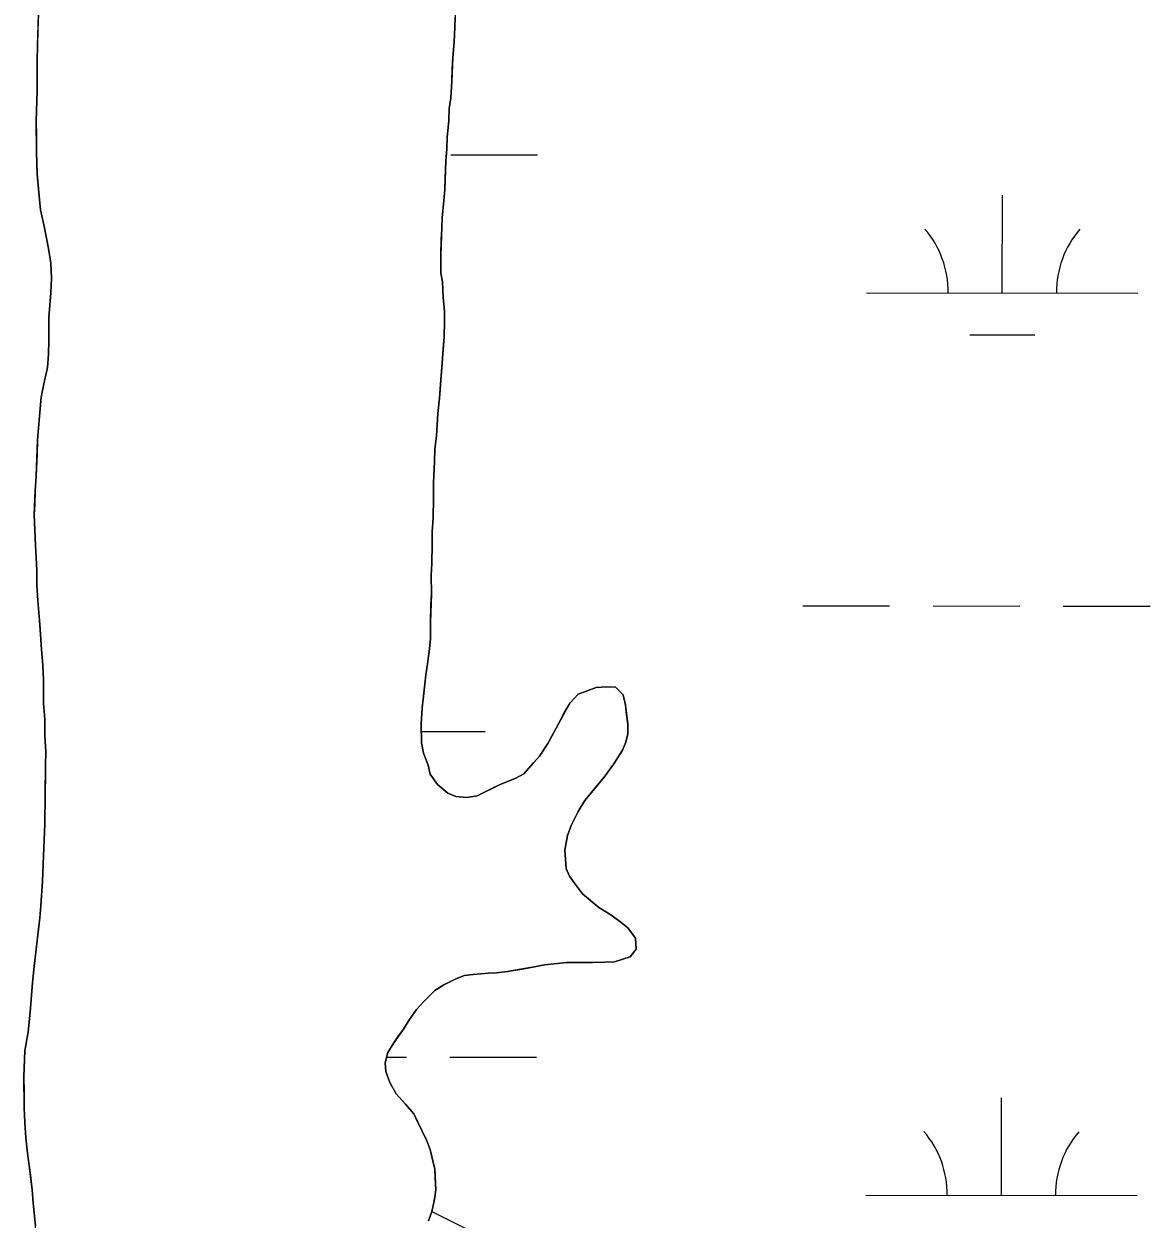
# Model space of a CAD drawing. Extents: x 3148686 to 3186545, y 916144 to 941516.
# Drawn here: x 3165277.6 to 3165692.6, y 928723.9 to 929164.5 of the extents above; entities that cross this region are included whole.
import ezdxf

# ---------------------------------------------------------------- set-up
doc = ezdxf.new("R2010")
doc.units = 0
for name, color, linetype in [('V-SITE-VEGE', 7, 'Continuous'), ('V-TOPO-SHOR', 7, 'Continuous'), ('V-WETL-SWMP', 7, 'Continuous')]:
    doc.layers.add(name, color=color, linetype=linetype)

msp = doc.modelspace()

# ---------------------------------------------------------------- linework, layer by layer
at = {"layer": 'V-SITE-VEGE'}
for points in [[(3165436.87, 929175.59), (3165436.17, 929157.96), (3165435.6, 929152.15), (3165435.25, 929143.34), (3165434.89, 929137.33), (3165434.31, 929133.32), (3165434.13, 929128.91), (3165433.57, 929122.7), (3165433.39, 929118.49), (3165433.02, 929113.88), (3165432.68, 929103.47), (3165431.74, 929093.05), (3165431.21, 929079.43)], [(3165281.88, 928721.47), (3165280.61, 928734.68), (3165278.29, 928753.9), (3165277.86, 928759.5), (3165277.63, 928764.91), (3165277.56, 928776.52), (3165277.91, 928785.94), (3165279.07, 928792.95), (3165279.83, 928800.17), (3165280.76, 928811.19), (3165283.43, 928835.04), (3165283.8, 928839.45), (3165284.35, 928848.46), (3165285.23, 928869.7), (3165285.51, 928891.13), (3165285.68, 928896.33), (3165285.24, 928902.14), (3165285.21, 928908.15), (3165284.77, 928914.15), (3165284.72, 928922.57), (3165284.49, 928928.17), (3165282.32, 928957.6), (3165282.29, 928963.01), (3165281.37, 928983.63), (3165281.72, 928992.44), (3165282.09, 928997.85), (3165282.61, 929011.07), (3165283.17, 929018.49), (3165283.92, 929026.9), (3165284.89, 929031.91), (3165286.26, 929037.93), (3165286.63, 929042.74), (3165286.8, 929047.95), (3165286.75, 929056.36), (3165287.5, 929065.37), (3165287.67, 929070.79), (3165287.44, 929076.39), (3165286.61, 929081.79), (3165285.16, 929089.4), (3165283.72, 929096), (3165283.08, 929102.4), (3165282.44, 929109.2), (3165282.19, 929117.42), (3165282.13, 929128.63), (3165282.47, 929139.85), (3165282.4, 929151.06), (3165282.9, 929168.09)], [(3165431.21, 929079.43), (3165431.26, 929072.62), (3165431.87, 929069.42), (3165432.11, 929063.61), (3165432.54, 929058.8), (3165432.56, 929055), (3165432.39, 929049.19), (3165430.72, 929026.55), (3165430.15, 929020.94), (3165429.6, 929012.72), (3165429.03, 929007.72), (3165428.5, 928995.3), (3165428.53, 928989.89), (3165428.37, 928982.28), (3165428, 928977.47), (3165428.03, 928972.66), (3165427.7, 928961.24), (3165427.74, 928954.43), (3165427.4, 928944.02), (3165427.43, 928938.01), (3165427.05, 928934.2), (3165425.71, 928924.58), (3165424.38, 928912.36), (3165424.01, 928906.35), (3165424.05, 928899.54), (3165424.87, 928895.74), (3165426.5, 928891.34), (3165427.32, 928887.94), (3165429.94, 928884.15), (3165433.77, 928880.97), (3165436.78, 928879.78), (3165440.79, 928879.41), (3165444.59, 928880.03), (3165453.38, 928884.29), (3165458.57, 928886.32), (3165461.77, 928888.14), (3165467.53, 928894.58), (3165470.71, 928899.21), (3165476.86, 928910.86), (3165478.84, 928914.28), (3165481.82, 928917.5), (3165488.42, 928919.94), (3165492.42, 928920.16), (3165495.63, 928919.98), (3165498.45, 928917.19), (3165499.27, 928913.39), (3165500.11, 928906.39), (3165500.13, 928902.78), (3165499.35, 928899.77), (3165498.16, 928896.76), (3165494.99, 928891.74), (3165491.41, 928886.91), (3165484.25, 928878.26), (3165481.87, 928874.24), (3165479.3, 928869.02), (3165477.92, 928865.4), (3165476.95, 928859.99), (3165477.39, 928853.19), (3165478.61, 928850.39), (3165480.42, 928847.8), (3165483.45, 928843.81), (3165489.49, 928838.84), (3165493.91, 928836.06), (3165497.73, 928833.28), (3165500.15, 928831.29), (3165502.97, 928827.5), (3165503.2, 928823.5), (3165501.01, 928820.68), (3165495.21, 928818.84), (3165491.61, 928818.62), (3165477.59, 928818.54), (3165474.18, 928818.12), (3165469.39, 928817.69), (3165466.38, 928817.07), (3165455.78, 928815.21), (3165451.78, 928814.78), (3165443.17, 928814.13), (3165439.97, 928813.71), (3165436.77, 928812.49), (3165432.37, 928810.27), (3165428.98, 928808.24), (3165425, 928804.21), (3165422.21, 928801.19), (3165419.43, 928797.17), (3165417.45, 928793.96), (3165413.87, 928788.93), (3165411.69, 928785.31), (3165410.71, 928781.5), (3165410.93, 928778.3), (3165412.36, 928774.3), (3165414.78, 928770.11), (3165418.21, 928766.32), (3165421.24, 928762.74), (3165424.28, 928756.34), (3165426.1, 928752.75), (3165427.32, 928749.55), (3165428.96, 928742.35), (3165429.41, 928734.75), (3165427.85, 928726.73), (3165442.41, 928719.47)]]:
    msp.add_lwpolyline(points, dxfattribs=at)
at = {"layer": 'V-TOPO-SHOR'}
for points in [[(3165282.9, 929168.09), (3165282.73, 929162.28), (3165282.57, 929156.47), (3165282.4, 929151.06), (3165282.47, 929139.85), (3165282.13, 929128.63), (3165282.16, 929123.22), (3165282.19, 929117.42), (3165282.44, 929109.21), (3165283.08, 929102.4), (3165283.72, 929096), (3165285.16, 929089.4), (3165286.61, 929081.79), (3165287.44, 929076.39), (3165287.67, 929070.79), (3165287.5, 929065.37), (3165286.75, 929056.36), (3165286.8, 929047.95), (3165286.63, 929042.74), (3165286.26, 929037.93), (3165284.89, 929031.91), (3165283.92, 929026.9), (3165283.54, 929022.69), (3165283.17, 929018.49), (3165282.61, 929011.07), (3165282.44, 929006.06), (3165282.09, 928997.85), (3165281.72, 928992.44), (3165281.54, 928987.43), (3165281.37, 928983.63), (3165281.6, 928978.02), (3165281.83, 928972.22), (3165282.06, 928967.81), (3165282.29, 928963.01), (3165282.32, 928957.6), (3165282.75, 928951.99), (3165283.4, 928943.18), (3165284.06, 928933.98), (3165284.49, 928928.17), (3165284.72, 928922.57), (3165284.77, 928914.15), (3165285.21, 928908.15), (3165285.24, 928902.14), (3165285.68, 928896.33)], [(3165479.3, 928869.02), (3165481.87, 928874.24), (3165484.25, 928878.26), (3165488.23, 928883.09), (3165491.41, 928886.91), (3165494.99, 928891.74), (3165498.16, 928896.76), (3165499.35, 928899.78), (3165500.13, 928902.78), (3165500.11, 928906.39), (3165499.69, 928909.99), (3165499.27, 928913.39), (3165498.45, 928917.19), (3165495.63, 928919.98), (3165492.42, 928920.16), (3165488.42, 928919.94), (3165481.82, 928917.5), (3165478.84, 928914.28), (3165476.86, 928910.86), (3165474.48, 928906.24), (3165470.71, 928899.21), (3165467.53, 928894.58), (3165465.35, 928892.17), (3165461.77, 928888.14), (3165458.57, 928886.32), (3165453.38, 928884.29), (3165449.58, 928882.46), (3165444.59, 928880.03), (3165440.79, 928879.41), (3165436.78, 928879.78), (3165433.77, 928880.97), (3165429.94, 928884.15), (3165427.32, 928887.94), (3165426.5, 928891.34), (3165424.87, 928895.74), (3165424.05, 928899.54), (3165424.01, 928906.35), (3165424.38, 928912.36), (3165424.76, 928915.57), (3165425.33, 928921.18), (3165425.71, 928924.58), (3165426.28, 928928.59), (3165427.05, 928934.2), (3165427.43, 928938.01), (3165427.4, 928944.02), (3165427.56, 928950.23), (3165427.74, 928954.44), (3165427.7, 928961.24), (3165427.87, 928965.65), (3165428.03, 928972.66), (3165428, 928977.47), (3165428.37, 928982.28), (3165428.53, 928989.89), (3165428.5, 928995.3), (3165428.86, 929003.11), (3165429.03, 929007.72), (3165429.6, 929012.72), (3165430.15, 929020.94), (3165430.72, 929026.55), (3165431.09, 929031.76), (3165431.65, 929039.57), (3165432.02, 929044.78), (3165432.39, 929049.19), (3165432.56, 929055), (3165432.54, 929058.8), (3165432.11, 929063.61), (3165431.87, 929069.42), (3165431.26, 929072.62), (3165431.24, 929075.62), (3165431.22, 929079.43), (3165431.39, 929085.04), (3165431.56, 929089.04), (3165431.74, 929093.05), (3165432.3, 929099.46), (3165432.68, 929103.47), (3165432.86, 929107.67), (3165433.02, 929113.88), (3165433.39, 929118.49), (3165433.57, 929122.7), (3165434.13, 929128.91), (3165434.31, 929133.32), (3165434.89, 929137.33), (3165435.25, 929143.34), (3165435.43, 929147.94), (3165435.6, 929152.15), (3165436.17, 929157.96), (3165436.34, 929163.37), (3165436.52, 929166.98)], [(3165285.68, 928896.33), (3165285.51, 928891.13), (3165285.52, 928888.12), (3165285.37, 928880.51), (3165285.23, 928869.7), (3165284.88, 928860.88), (3165284.35, 928848.46), (3165283.8, 928839.45), (3165283.43, 928835.04), (3165282.48, 928826.62), (3165281.52, 928818.2), (3165280.76, 928811.19), (3165279.83, 928800.17), (3165279.07, 928792.95), (3165277.91, 928785.94), (3165277.56, 928776.52), (3165277.6, 928770.52), (3165277.63, 928764.91), (3165277.86, 928759.5), (3165278.29, 928753.9), (3165278.92, 928748.29), (3165279.97, 928740.09), (3165280.61, 928734.68), (3165281.03, 928729.88), (3165281.88, 928721.47)], [(3165426.67, 928723.31), (3165427.85, 928726.73), (3165428.83, 928731.14), (3165429.41, 928734.75), (3165429.18, 928739.15), (3165428.96, 928742.35), (3165428.14, 928745.75), (3165427.32, 928749.55), (3165426.1, 928752.75), (3165424.28, 928756.34), (3165422.86, 928759.34), (3165421.24, 928762.74), (3165418.21, 928766.32), (3165414.78, 928770.11), (3165412.36, 928774.3), (3165410.93, 928778.3), (3165410.71, 928781.5), (3165411.69, 928785.31), (3165413.87, 928788.93), (3165415.66, 928791.54), (3165417.45, 928793.96), (3165419.43, 928797.17), (3165422.21, 928801.19), (3165425, 928804.21), (3165428.98, 928808.24), (3165432.37, 928810.27), (3165436.77, 928812.49), (3165439.97, 928813.71), (3165443.17, 928814.13), (3165448.77, 928814.57), (3165451.78, 928814.78), (3165455.78, 928815.21), (3165461.78, 928816.24), (3165466.38, 928817.07), (3165469.38, 928817.69), (3165474.19, 928818.12), (3165477.59, 928818.54), (3165483.4, 928818.57), (3165487.2, 928818.59), (3165491.61, 928818.62), (3165495.21, 928818.84), (3165501.01, 928820.68), (3165503.2, 928823.49), (3165502.97, 928827.5), (3165500.15, 928831.29), (3165497.73, 928833.27), (3165493.91, 928836.06), (3165489.49, 928838.84), (3165483.45, 928843.81), (3165480.42, 928847.8), (3165478.61, 928850.39), (3165477.39, 928853.19), (3165476.95, 928859.99), (3165477.92, 928865.4), (3165479.3, 928869.02)]]:
    msp.add_lwpolyline(points, dxfattribs=at)
at = {"layer": 'V-WETL-SWMP'}
for p, q in [((3165434.88, 929116.33), (3165466.88, 929116.3)), ((3165638.14, 929065.38), (3165638.18, 929101.38)), ((3165588.14, 929065.43), (3165688.14, 929065.32)), ((3165626.12, 929049.96), (3165650.12, 929049.93)), ((3165564.61, 928950.02), (3165596.61, 928949.99)), ((3165612.61, 928949.97), (3165644.61, 928949.94)), ((3165660.61, 928949.92), (3165692.61, 928949.89)), ((3165424.02, 928903.74), (3165447.5, 928903.72)), ((3165411.27, 928783.68), (3165418.52, 928783.68)), ((3165434.52, 928783.66), (3165466.52, 928783.63)), ((3165637.79, 928732.7), (3165637.83, 928768.7)), ((3165587.79, 928732.76), (3165687.79, 928732.65))]:
    msp.add_line(p, q, dxfattribs=at)
for points in [[(3165279.97, 928740.09), (3165278.92, 928748.29), (3165278.29, 928753.9), (3165277.86, 928759.5), (3165277.63, 928764.91), (3165277.56, 928776.52), (3165277.91, 928785.94), (3165279.07, 928792.95), (3165279.83, 928800.17), (3165280.76, 928811.19), (3165281.52, 928818.2), (3165283.43, 928835.04), (3165283.8, 928839.45), (3165284.35, 928848.46), (3165284.88, 928860.88), (3165285.23, 928869.7), (3165285.37, 928880.51), (3165285.52, 928888.12), (3165285.51, 928891.13), (3165285.68, 928896.33), (3165285.24, 928902.14), (3165285.21, 928908.15), (3165284.77, 928914.15), (3165284.72, 928922.56), (3165284.49, 928928.17), (3165284.06, 928933.98), (3165283.4, 928943.19), (3165282.75, 928951.99), (3165282.32, 928957.6), (3165282.29, 928963.01), (3165282.06, 928967.81), (3165281.83, 928972.22), (3165281.6, 928978.02), (3165281.37, 928983.63), (3165281.54, 928987.43), (3165281.72, 928992.44), (3165282.09, 928997.85), (3165282.44, 929006.07), (3165282.61, 929011.07), (3165283.17, 929018.49), (3165283.92, 929026.9), (3165284.89, 929031.91), (3165286.26, 929037.93), (3165286.63, 929042.74), (3165286.8, 929047.95), (3165286.75, 929056.36), (3165287.5, 929065.38), (3165287.67, 929070.78), (3165287.44, 929076.39), (3165286.61, 929081.79), (3165285.16, 929089.4), (3165283.72, 929096), (3165283.08, 929102.4), (3165282.44, 929109.21), (3165282.19, 929117.42), (3165282.13, 929128.63), (3165282.46, 929139.85), (3165282.4, 929151.06), (3165282.57, 929156.47), (3165282.9, 929168.09)], [(3165436.52, 929166.98), (3165436.34, 929163.37), (3165436.17, 929157.96), (3165435.6, 929152.15), (3165435.43, 929147.94), (3165435.25, 929143.34), (3165434.89, 929137.33), (3165434.31, 929133.32), (3165434.13, 929128.91), (3165433.57, 929122.7), (3165433.39, 929118.49), (3165433.02, 929113.88), (3165432.86, 929107.67), (3165432.68, 929103.47), (3165432.3, 929099.46), (3165431.74, 929093.05), (3165431.38, 929085.04), (3165431.22, 929079.43), (3165431.26, 929072.62), (3165431.88, 929069.42), (3165432.11, 929063.61), (3165432.54, 929058.81), (3165432.56, 929055), (3165432.39, 929049.19), (3165432.02, 929044.78), (3165430.72, 929026.55), (3165430.15, 929020.94), (3165429.6, 929012.73), (3165429.03, 929007.72), (3165428.86, 929003.11), (3165428.5, 928995.3), (3165428.53, 928989.89), (3165428.38, 928982.28), (3165428, 928977.47), (3165428.03, 928972.66), (3165427.87, 928965.65), (3165427.7, 928961.24), (3165427.74, 928954.44), (3165427.56, 928950.23), (3165427.4, 928944.02), (3165427.43, 928938.01), (3165427.05, 928934.2), (3165426.28, 928928.59), (3165425.71, 928924.58), (3165425.32, 928921.18), (3165424.76, 928915.57), (3165424.37, 928912.36), (3165424.01, 928906.35), (3165424.05, 928899.54), (3165424.87, 928895.74), (3165426.5, 928891.34), (3165427.32, 928887.94), (3165429.94, 928884.15), (3165433.77, 928880.97), (3165436.78, 928879.79), (3165440.79, 928879.41), (3165444.59, 928880.03), (3165449.58, 928882.46), (3165453.38, 928884.29), (3165458.57, 928886.32), (3165461.77, 928888.14), (3165465.35, 928892.17), (3165467.54, 928894.58), (3165470.71, 928899.21), (3165474.48, 928906.24), (3165476.85, 928910.86), (3165478.84, 928914.28), (3165481.82, 928917.5), (3165488.42, 928919.94), (3165492.42, 928920.16), (3165495.63, 928919.98), (3165498.45, 928917.19), (3165499.27, 928913.39), (3165499.69, 928909.99), (3165500.11, 928906.39), (3165500.13, 928902.78), (3165499.35, 928899.78), (3165498.17, 928896.76), (3165494.99, 928891.74)], [(3165494.99, 928891.74), (3165491.41, 928886.91), (3165488.23, 928883.09), (3165484.25, 928878.26), (3165481.87, 928874.24), (3165479.3, 928869.02), (3165477.92, 928865.4), (3165476.95, 928859.99), (3165477.39, 928853.18), (3165478.61, 928850.39), (3165480.42, 928847.79), (3165483.45, 928843.81), (3165489.49, 928838.83), (3165493.91, 928836.06), (3165497.73, 928833.28), (3165500.15, 928831.29), (3165502.97, 928827.5), (3165503.2, 928823.49), (3165501.01, 928820.68), (3165495.21, 928818.84), (3165491.61, 928818.62), (3165477.59, 928818.54), (3165474.19, 928818.12), (3165469.38, 928817.69), (3165466.38, 928817.07), (3165461.78, 928816.24), (3165455.78, 928815.21), (3165451.78, 928814.78), (3165448.77, 928814.57), (3165443.17, 928814.13), (3165439.97, 928813.71), (3165436.77, 928812.49), (3165432.38, 928810.27), (3165428.98, 928808.24), (3165425, 928804.21), (3165422.21, 928801.19), (3165419.43, 928797.17), (3165417.45, 928793.96), (3165415.66, 928791.54), (3165413.87, 928788.93), (3165411.69, 928785.31), (3165410.71, 928781.5), (3165410.93, 928778.3), (3165412.36, 928774.3), (3165414.78, 928770.11), (3165418.21, 928766.32), (3165421.24, 928762.74), (3165422.86, 928759.34), (3165424.28, 928756.34), (3165426.1, 928752.75), (3165427.32, 928749.55), (3165428.14, 928745.75), (3165428.96, 928742.35), (3165429.18, 928739.15), (3165429.41, 928734.75), (3165428.83, 928731.14), (3165427.85, 928726.73), (3165426.67, 928723.31)], [(3165301.5, 928584.2), (3165297.3, 928584.58), (3165292.17, 928604.77), (3165291.75, 928609.18), (3165291.71, 928616.39), (3165291.07, 928621.59), (3165290.65, 928625.79), (3165290.02, 928631), (3165289.79, 928635.6), (3165289.57, 928639.21), (3165289.14, 928645.21), (3165288.91, 928649.42), (3165288.48, 928654.02), (3165287.64, 928661.62), (3165286.37, 928673.23), (3165285.31, 928683.44), (3165284.03, 928697.45), (3165282.76, 928708.06), (3165282.12, 928714.87), (3165281.88, 928721.47), (3165281.03, 928729.88), (3165280.61, 928734.68), (3165279.97, 928740.09)]]:
    msp.add_lwpolyline(points, dxfattribs=at)
for centre, start, end in [((3165582.9, 929065.91), 359.1678, 40.7115), ((3165693.38, 929065.79), 139.1678, 180.7115), ((3165582.54, 928733.24), 359.1678, 40.7115), ((3165693.03, 928733.12), 139.1678, 180.7115)]:
    msp.add_arc(centre, 35.25, start, end, dxfattribs=at)

doc.saveas('drawing.dxf')
